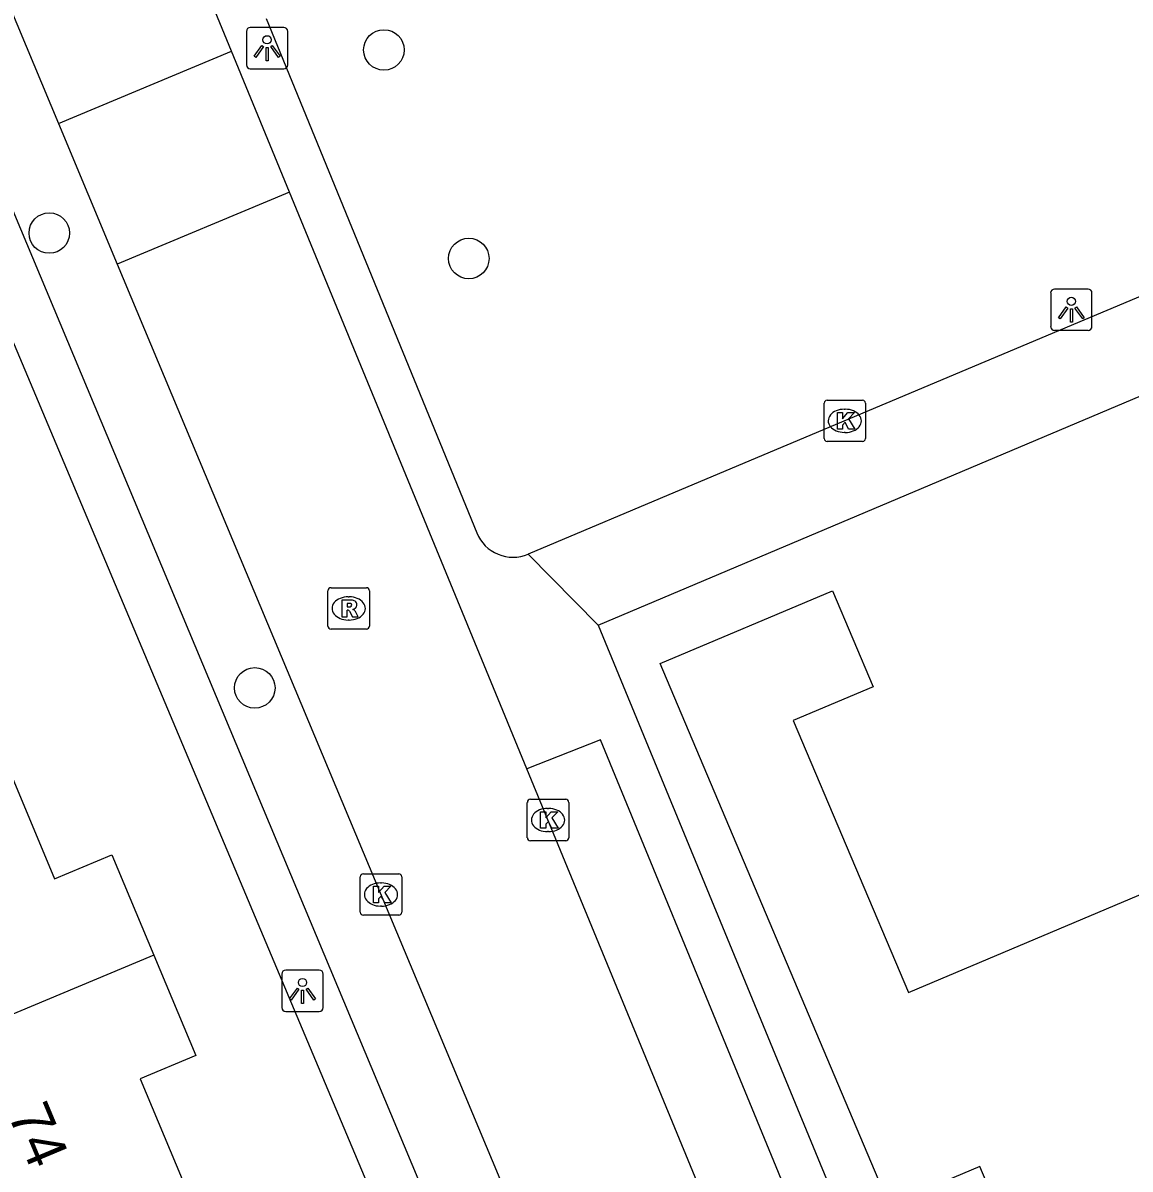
# Model space of a CAD drawing. Extents: x 157767 to 159171, y 387842 to 389425.
# Drawn here: x 158786.58 to 158813.28, y 388506.88 to 388534.54 of the extents above; entities that cross this region are included whole.
import ezdxf

# ---------------------------------------------------------------- set-up
doc = ezdxf.new("R2010")
doc.units = 0
for name, color, linetype in [('IMGEO_Boom', 7, 'Continuous'), ('IMGEO_Kolk', 7, 'Continuous'), ('IMGEO_Lichtpunt', 7, 'Continuous'), ('IMGEO_Pand', 7, 'Continuous'), ('IMGEO_Pand_nummerreeks', 7, 'Continuous'), ('IMGEO_Rijbaan_lokaal_open', 7, 'Continuous'), ('IMGEO_Rioolput', 7, 'Continuous'), ('IMGEO_Voetpad_open', 7, 'Continuous')]:
    doc.layers.add(name, color=color, linetype=linetype)

msp = doc.modelspace()

# ---------------------------------------------------------------- linework, layer by layer
at = {"layer": 'IMGEO_Boom'}
for centre in [(158795.283, 388533.884), (158787.212, 388529.467), (158797.33, 388528.852), (158792.167, 388518.492)]:
    msp.add_circle(centre, 0.489, dxfattribs=at)
at = {"layer": 'IMGEO_Kolk'}
for p, q in [((158805.899, 388524.51), (158805.899, 388525.362)), ((158805.974, 388525.436), (158806.826, 388525.436)), ((158806.9, 388525.362), (158806.9, 388524.51)), ((158806.387, 388525.216), (158806.412, 388525.216)), ((158806.826, 388524.436), (158805.974, 388524.436)), ((158806.41, 388524.656), (158806.385, 388524.656)), ((158798.742, 388514.879), (158798.742, 388515.731)), ((158798.817, 388515.805), (158799.669, 388515.805)), ((158799.23, 388515.585), (158799.255, 388515.585)), ((158799.743, 388515.731), (158799.743, 388514.879)), ((158799.253, 388515.025), (158799.228, 388515.025)), ((158799.669, 388514.805), (158798.817, 388514.805)), ((158794.712, 388513.082), (158794.712, 388513.934)), ((158794.787, 388514.008), (158795.639, 388514.008)), ((158795.713, 388513.934), (158795.713, 388513.082)), ((158795.2, 388513.788), (158795.225, 388513.788)), ((158795.223, 388513.228), (158795.198, 388513.228)), ((158795.639, 388513.008), (158794.787, 388513.008))]:
    msp.add_line(p, q, dxfattribs=at)
for points in [[(158805.899, 388524.51), (158805.899, 388525.362)], [(158805.974, 388525.436), (158806.826, 388525.436)], [(158806.9, 388525.362), (158806.9, 388524.51)], [(158806.22, 388525.136), (158806.343, 388525.136), (158806.343, 388524.985), (158806.473, 388525.136), (158806.637, 388525.136), (158806.491, 388524.985), (158806.644, 388524.736), (158806.492, 388524.736), (158806.407, 388524.9), (158806.343, 388524.833), (158806.343, 388524.736), (158806.22, 388524.736), (158806.22, 388525.136)], [(158806.826, 388524.436), (158805.974, 388524.436)], [(158798.742, 388514.879), (158798.742, 388515.731)], [(158798.817, 388515.805), (158799.669, 388515.805)], [(158799.743, 388515.731), (158799.743, 388514.879)], [(158799.063, 388515.505), (158799.186, 388515.505), (158799.186, 388515.354), (158799.316, 388515.505), (158799.48, 388515.505), (158799.334, 388515.354), (158799.487, 388515.105), (158799.335, 388515.105), (158799.25, 388515.269), (158799.186, 388515.202), (158799.186, 388515.105), (158799.063, 388515.105), (158799.063, 388515.505)], [(158799.669, 388514.805), (158798.817, 388514.805)], [(158794.712, 388513.082), (158794.712, 388513.934)], [(158794.787, 388514.008), (158795.639, 388514.008)], [(158795.713, 388513.934), (158795.713, 388513.082)], [(158795.033, 388513.708), (158795.156, 388513.708), (158795.156, 388513.557), (158795.286, 388513.708), (158795.45, 388513.708), (158795.304, 388513.557), (158795.457, 388513.308), (158795.305, 388513.308), (158795.22, 388513.472), (158795.156, 388513.405), (158795.156, 388513.308), (158795.033, 388513.308), (158795.033, 388513.708)], [(158795.639, 388513.008), (158794.787, 388513.008)]]:
    msp.add_lwpolyline(points, dxfattribs=at)
for centre, start, end in [((158805.976, 388525.36), 91.552, 178.448), ((158805.976, 388525.36), 91.552, 178.448), ((158806.824, 388525.36), 1.552, 88.448), ((158806.824, 388525.36), 1.552, 88.448), ((158805.976, 388524.512), 181.552, 268.448), ((158805.976, 388524.512), 181.552, 268.448), ((158806.824, 388524.512), 271.552, 358.448), ((158806.824, 388524.512), 271.552, 358.448), ((158798.819, 388515.729), 91.552, 178.448), ((158798.819, 388515.729), 91.552, 178.448), ((158799.667, 388515.729), 1.552, 88.448), ((158799.667, 388515.729), 1.552, 88.448), ((158798.819, 388514.881), 181.552, 268.448), ((158798.819, 388514.881), 181.552, 268.448), ((158799.667, 388514.881), 271.552, 358.448), ((158799.667, 388514.881), 271.552, 358.448), ((158794.789, 388513.932), 91.552, 178.448), ((158794.789, 388513.932), 91.552, 178.448), ((158795.637, 388513.932), 1.552, 88.448), ((158795.637, 388513.932), 1.552, 88.448), ((158794.789, 388513.084), 181.552, 268.448), ((158794.789, 388513.084), 181.552, 268.448), ((158795.637, 388513.084), 271.552, 358.448), ((158795.637, 388513.084), 271.552, 358.448)]:
    msp.add_arc(centre, 0.0765, start, end, dxfattribs=at)
for centre, major_axis, ratio, start_param, end_param in [((158806.386, 388524.936), (-0.387, 0.002), 0.722429, 4.712389, 7.853982), ((158806.411, 388524.936), (-0.39, 0.002), 0.717154, 1.570796, 4.712389), ((158799.229, 388515.305), (-0.387, 0.002), 0.722429, 4.712389, 7.853982), ((158799.254, 388515.305), (-0.39, 0.002), 0.717154, 1.570796, 4.712389), ((158795.199, 388513.508), (-0.387, 0.002), 0.722429, 4.712389, 7.853982), ((158795.224, 388513.508), (-0.39, 0.002), 0.717154, 1.570796, 4.712389)]:
    msp.add_ellipse(centre, major_axis=major_axis, ratio=ratio, start_param=start_param, end_param=end_param, dxfattribs=at)
at = {"layer": 'IMGEO_Lichtpunt'}
for p, q in [((158792.868, 388534.426), (158792.06, 388534.426)), ((158792.868, 388534.426), (158792.06, 388534.426)), ((158791.966, 388534.331), (158791.966, 388533.524)), ((158791.966, 388534.331), (158791.966, 388533.524)), ((158792.962, 388533.524), (158792.962, 388534.331)), ((158792.962, 388533.524), (158792.962, 388534.331)), ((158792.06, 388533.43), (158792.868, 388533.43)), ((158792.06, 388533.43), (158792.868, 388533.43)), ((158811.365, 388528.021), (158811.365, 388527.214)), ((158811.365, 388528.021), (158811.365, 388527.214)), ((158812.267, 388528.116), (158811.459, 388528.116)), ((158812.267, 388528.116), (158811.459, 388528.116)), ((158812.361, 388527.214), (158812.361, 388528.021)), ((158812.361, 388527.214), (158812.361, 388528.021)), ((158811.459, 388527.12), (158812.267, 388527.12)), ((158811.459, 388527.12), (158812.267, 388527.12)), ((158792.821, 388511.588), (158792.821, 388510.781)), ((158792.821, 388511.588), (158792.821, 388510.781)), ((158793.723, 388511.683), (158792.915, 388511.683)), ((158793.723, 388511.683), (158792.915, 388511.683)), ((158793.817, 388510.781), (158793.817, 388511.588)), ((158793.817, 388510.781), (158793.817, 388511.588)), ((158792.915, 388510.687), (158793.723, 388510.687)), ((158792.915, 388510.687), (158793.723, 388510.687))]:
    msp.add_line(p, q, dxfattribs=at)
for points in [[(158792.34, 388533.995), (158792.379, 388533.967), (158792.191, 388533.705), (158792.153, 388533.732), (158792.34, 388533.995)], [(158792.442, 388533.947), (158792.489, 388533.947), (158792.489, 388533.625), (158792.442, 388533.625), (158792.442, 388533.947)], [(158792.552, 388533.967), (158792.59, 388533.994), (158792.777, 388533.732), (158792.738, 388533.704), (158792.552, 388533.967)], [(158811.739, 388527.685), (158811.778, 388527.657), (158811.59, 388527.395), (158811.552, 388527.422), (158811.739, 388527.685)], [(158811.841, 388527.637), (158811.888, 388527.637), (158811.888, 388527.315), (158811.841, 388527.315), (158811.841, 388527.637)], [(158811.951, 388527.657), (158811.989, 388527.684), (158812.176, 388527.422), (158812.137, 388527.394), (158811.951, 388527.657)], [(158793.195, 388511.252), (158793.234, 388511.224), (158793.046, 388510.962), (158793.008, 388510.989), (158793.195, 388511.252)], [(158793.297, 388511.204), (158793.344, 388511.204), (158793.344, 388510.882), (158793.297, 388510.882), (158793.297, 388511.204)], [(158793.407, 388511.224), (158793.445, 388511.251), (158793.632, 388510.989), (158793.593, 388510.961), (158793.407, 388511.224)]]:
    msp.add_lwpolyline(points, dxfattribs=at)
for centre in [(158792.465, 388534.129), (158811.864, 388527.819), (158793.32, 388511.386)]:
    msp.add_circle(centre, 0.0994, dxfattribs=at)
for centre, start, end in [((158792.06, 388534.331), 90, 180), ((158792.06, 388534.331), 90, 180), ((158792.868, 388534.331), 0, 90), ((158792.868, 388534.331), 0, 90), ((158792.06, 388533.524), 180, 270), ((158792.06, 388533.524), 180, 270), ((158792.868, 388533.524), 270, 0), ((158792.868, 388533.524), 270, 360), ((158811.459, 388528.021), 90, 180), ((158811.459, 388528.021), 90, 180), ((158812.267, 388528.021), 0, 90), ((158812.267, 388528.021), 0, 90), ((158811.459, 388527.214), 180, 270), ((158811.459, 388527.214), 180, 270), ((158812.267, 388527.214), 270, 0), ((158812.267, 388527.214), 270, 360), ((158792.915, 388511.588), 90, 180), ((158792.915, 388511.588), 90, 180), ((158793.723, 388511.588), 0, 90), ((158793.723, 388511.588), 0, 90), ((158792.915, 388510.781), 180, 270), ((158792.915, 388510.781), 180, 270), ((158793.723, 388510.781), 270, 0), ((158793.723, 388510.781), 270, 360)]:
    msp.add_arc(centre, 0.0946, start, end, dxfattribs=at)
at = {"layer": 'IMGEO_Pand'}
for points in [[(158836.441, 388518.246), (158834.168, 388517.286), (158836.446, 388511.897), (158832.919, 388510.406), (158833.387, 388509.303), (158815.937, 388501.927), (158815.453, 388503.07), (158811.925, 388501.578), (158809.655, 388506.947), (158807.466, 388506.022), (158801.947, 388519.079), (158806.103, 388520.836), (158807.082, 388518.52), (158805.157, 388517.707), (158807.932, 388511.142), (158832.384, 388521.478), (158829.621, 388528.014), (158827.724, 388527.213), (158826.751, 388529.515), (158830.931, 388531.282)], [(158786.033, 388517.015), (158787.341, 388513.89), (158788.719, 388514.467), (158789.733, 388512.045)], [(158789.733, 388512.045), (158780.598, 388508.223)], [(158789.733, 388512.045), (158790.746, 388509.625), (158789.403, 388509.063), (158790.706, 388505.951)]]:
    msp.add_lwpolyline(points, dxfattribs=at)
at = {"layer": 'IMGEO_Rijbaan_lokaal_open'}
for points in [[(158791.608, 388533.856), (158787.336, 388544.234)], [(158782.972, 388542.775), (158783.075, 388542.521), (158787.431, 388532.108)], [(158787.431, 388532.108), (158791.608, 388533.856)], [(158793.009, 388530.452), (158791.608, 388533.856)], [(158787.431, 388532.108), (158788.851, 388528.713)], [(158793.009, 388530.452), (158788.851, 388528.713)], [(158798.734, 388516.544), (158793.009, 388530.452)], [(158788.851, 388528.713), (158800.863, 388500), (158808.281, 388482.583)], [(158806.454, 388497.791), (158805.545, 388500), (158798.734, 388516.544)]]:
    msp.add_lwpolyline(points, dxfattribs=at)
at = {"layer": 'IMGEO_Rioolput'}
for p, q in [((158793.933, 388519.984), (158793.933, 388520.836)), ((158794.008, 388520.91), (158794.86, 388520.91)), ((158794.934, 388520.836), (158794.934, 388519.984)), ((158794.421, 388520.69), (158794.446, 388520.69)), ((158794.444, 388520.13), (158794.419, 388520.13)), ((158794.86, 388519.91), (158794.008, 388519.91))]:
    msp.add_line(p, q, dxfattribs=at)
for points in [[(158793.933, 388519.984), (158793.933, 388520.836)], [(158794.008, 388520.91), (158794.86, 388520.91)], [(158794.934, 388520.836), (158794.934, 388519.984)], [(158794.522, 388520.608), (158794.27, 388520.61), (158794.27, 388520.21)], [(158794.27, 388520.21), (158794.394, 388520.21), (158794.394, 388520.372), (158794.405, 388520.372)], [(158794.448, 388520.529), (158794.394, 388520.529), (158794.394, 388520.448)], [(158794.394, 388520.448), (158794.446, 388520.448)], [(158794.452, 388520.343), (158794.523, 388520.21), (158794.663, 388520.21), (158794.598, 388520.336)], [(158794.86, 388519.91), (158794.008, 388519.91)]]:
    msp.add_lwpolyline(points, dxfattribs=at)
for centre, radius, start, end in [((158794.01, 388520.834), 0.0765, 91.552, 178.448), ((158794.01, 388520.834), 0.0765, 91.552, 178.448), ((158794.858, 388520.834), 0.0765, 1.552, 88.448), ((158794.858, 388520.834), 0.0765, 1.552, 88.448), ((158794.521, 388520.498), 0.109, 350.3612, 89.416), ((158794.404, 388520.319), 0.0533, 26.0293, 88.6989), ((158794.43, 388520.637), 0.19, 274.7715, 282.9687), ((158794.454, 388520.433), 0.0964, 77.0061, 93.1865), ((158794.468, 388520.49), 0.0378, 276.6634, 79.6772), ((158794.519, 388520.498), 0.112, 277.5842, 350.9817), ((158794.503, 388520.283), 0.108, 29.5134, 73.7905), ((158794.01, 388519.986), 0.0765, 181.552, 268.448), ((158794.01, 388519.986), 0.0765, 181.552, 268.448), ((158794.858, 388519.986), 0.0765, 271.552, 358.448), ((158794.858, 388519.986), 0.0765, 271.552, 358.448)]:
    msp.add_arc(centre, radius, start, end, dxfattribs=at)
for centre, major_axis, ratio, start_param, end_param in [((158794.42, 388520.41), (-0.387, 0.002), 0.722429, 4.712389, 7.853982), ((158794.445, 388520.41), (-0.39, 0.002), 0.717154, 1.570796, 4.712389)]:
    msp.add_ellipse(centre, major_axis=major_axis, ratio=ratio, start_param=start_param, end_param=end_param, dxfattribs=at)
at = {"layer": 'IMGEO_Voetpad_open'}
for points in [[(158822.48, 388543.044), (158826.558, 388533.408), (158820.142, 388530.715), (158812.165, 388527.368), (158802.612, 388523.34), (158798.762, 388521.717)], [(158808.281, 388482.583), (158806.497, 388481.82), (158798.892, 388500), (158781.287, 388542.082), (158782.972, 388542.775)], [(158806.977, 388478.002), (158797.638, 388500), (158779.737, 388542.527)], [(158792.439, 388534.646), (158797.524, 388522.23)], [(158800.449, 388520.005), (158830.353, 388532.649)], [(158798.762, 388521.717), (158800.449, 388520.005)], [(158800.449, 388520.005), (158808.688, 388500.002), (158809.423, 388498.171)], [(158806.454, 388497.791), (158808.163, 388498.628), (158807.599, 388500), (158800.503, 388517.236), (158798.734, 388516.544)]]:
    msp.add_lwpolyline(points, dxfattribs=at)
msp.add_arc((158798.397, 388522.586), 0.942, 202.1668, 292.8172, dxfattribs=at)

# ---------------------------------------------------------------- texts
at = {"layer": 'IMGEO_Pand_nummerreeks'}
msp.add_text('74', height=1, rotation=292.72, dxfattribs=at).set_placement((158786.203, 388508.213))

doc.saveas('drawing.dxf')
